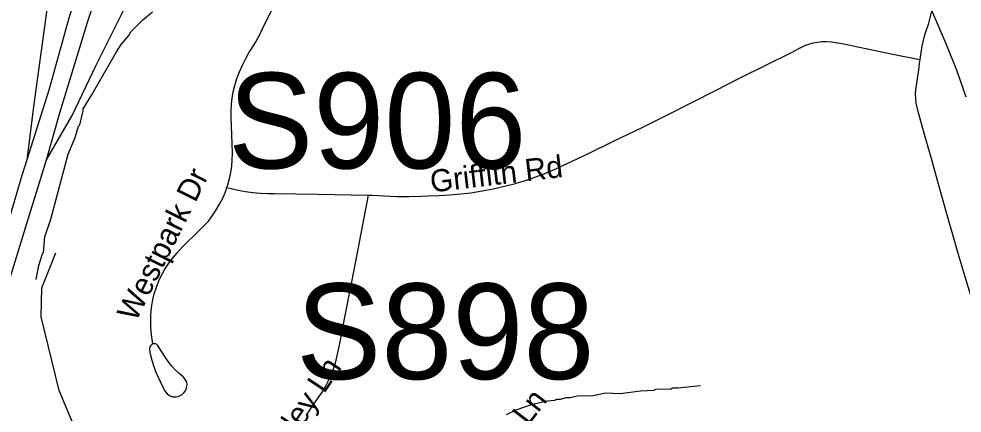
# Model space of a CAD drawing. Extents: x 1383679 to 1536984, y 460658 to 651027.
# Drawn here: x 1434758 to 1438807, y 517411 to 519102 of the extents above; entities that cross this region are included whole.
import ezdxf

# ---------------------------------------------------------------- set-up
doc = ezdxf.new("R2010")
doc.units = 0
for name, color, linetype in [('Exist Hydrographic Creek Single Shore', 7, 'Continuous'), ('Exist Hydrographic Misc Water Feature', 7, 'Continuous'), ('Exist Railroad Mainline', 7, 'Continuous'), ('Exist Road Non-System Type 51', 7, 'Continuous'), ('Exist Road Non-System Type 51 Label', 7, 'Continuous'), ('Exist Road Primary Interstate Divided Center Attributed', 7, 'Continuous'), ('Exist Road Primary Interstate Ramp 1 Lane Attributed', 7, 'Continuous'), ('Exist Road Primary Interstate Structure Ovrhead Sign Number Label', 7, 'Continuous')]:
    doc.layers.add(name, color=color, linetype=linetype)

msp = doc.modelspace()

# ---------------------------------------------------------------- linework, layer by layer
at = {"layer": 'Exist Hydrographic Creek Single Shore'}
msp.add_lwpolyline([(1435027.5, 517279.2), (1434931.5, 517507.7), (1434854.5, 517824.4), (1434856.5, 517949), (1434917.5, 518098.8)], dxfattribs=at)
at = {"layer": 'Exist Hydrographic Misc Water Feature'}
for points in [[(1434832.1, 517984.1), (1434843.4, 518044.8), (1434859.1, 518094.4), (1434864.7, 518100.2), (1434870.2, 518168.1), (1434895.8, 518243.5), (1434969.9, 518521.7), (1434999.4, 518593), (1435014.8, 518642.3), (1435020.6, 518648.5), (1435034.9, 518707.7), (1435034, 518716.2), (1435073.4, 518779.3), (1435177.4, 518960.8), (1435198.1, 518992.4), (1435231, 519031.6), (1435239.3, 519047.4), (1435290.5, 519098.2), (1435331.2, 519133.3)], [(1436852, 517405.9), (1436892.5, 517425), (1436963.1, 517449.4), (1437027.4, 517463.9), (1437059.4, 517467.2), (1437067.5, 517471), (1437083.5, 517470.7), (1437107.7, 517478.1), (1437123.7, 517477.7), (1437155.8, 517485), (1437223.9, 517487.5), (1437276.2, 517498.3), (1437339.3, 517495.8), (1437426.4, 517506.9), (1437484.4, 517509.6), (1437492.5, 517513.4), (1437556.6, 517516), (1437564.7, 517519.8), (1437588.7, 517519.3), (1437685, 517529.1)]]:
    msp.add_lwpolyline(points, dxfattribs=at)
at = {"layer": 'Exist Railroad Mainline'}
msp.add_lwpolyline([(1438825.2, 518766.8), (1438785.7, 518877.6), (1438739.2, 518994.9), (1438658.8, 519180.8), (1438595.1, 519312), (1438518.9, 519466.5), (1438433.3, 519638.7), (1438363.7, 519780.4), (1438275.9, 519957.6), (1438209, 520092.4), (1438141, 520230), (1438075, 520364.6), (1438000.9, 520513.3), (1437924, 520669.5), (1437851.4, 520815.7), (1437787, 520944.9), (1437727.4, 521066), (1437703, 521115.8), (1437692.7, 521136.9), (1437656.6, 521209.4), (1437625.4, 521272.1), (1437503.5, 521519.5), (1437479.3, 521568.3)], dxfattribs=at)
at = {"layer": 'Exist Road Non-System Type 51'}
for points in [[(1438865.5, 520410.4), (1438869.8, 520277.1), (1438873.2, 520169.3), (1438875, 520115.7), (1438868.7, 520057.4), (1438857.9, 519979.5), (1438838.5, 519874.5), (1438816.8, 519776), (1438788.9, 519648.1), (1438766, 519541.3), (1438751, 519474.2), (1438745.7, 519447.1), (1438740.2, 519410.4), (1438731.1, 519368.1), (1438701.2, 519239.8), (1438681.9, 519158.9), (1438661.3, 519077.9), (1438651.5, 519049.7), (1438643.2, 519022.9), (1438634.9, 518985.8), (1438628.1, 518948.3), (1438625.3, 518927.9)], [(1435651.6, 518379.1), (1435655.4, 518390.8), (1435662.4, 518417.2), (1435667.9, 518444), (1435671.8, 518471), (1435674.1, 518498.2), (1435674.8, 518525.5), (1435674.8, 518527.6), (1435672.3, 518604.4), (1435669.4, 518681.4), (1435669.4, 518708.7), (1435670.9, 518735.9), (1435674, 518763), (1435678.6, 518789.8), (1435684.9, 518816.4), (1435685, 518816.8), (1435694.5, 518846.5), (1435705.6, 518875.7), (1435718.1, 518904.3), (1435732, 518932.3), (1435747.3, 518959.5), (1435754.8, 518971.6), (1435774.9, 519004.5), (1435793.8, 519038.2), (1435803.2, 519056.4), (1435845.5, 519144.8)], [(1436257.9, 518346.8), (1436275.6, 518346.5), (1436328.3, 518343), (1436381.1, 518341), (1436433.9, 518340.7), (1436486.7, 518341.9), (1436515.1, 518343.2), (1436562, 518344.3), (1436608.9, 518347.1), (1436655.6, 518351.4), (1436698.6, 518356.7), (1436746.9, 518364.5), (1436794.9, 518373.8), (1436842.6, 518384.6), (1436889.9, 518397), (1436892.4, 518397.7), (1436933.3, 518409.7), (1436973.7, 518423.2), (1437013.6, 518438.2), (1437052.9, 518454.6), (1437090, 518471.7), (1437201.4, 518523.8), (1437314.1, 518578.7), (1437431.6, 518635), (1437548.1, 518693.4), (1437748.4, 518795), (1437854.7, 518849), (1437965, 518903.3), (1438069.4, 518955.9), (1438075, 518958.8), (1438115.1, 518980), (1438132.3, 518987.9), (1438150.1, 518994.4), (1438168.4, 518999.4), (1438187, 519002.9), (1438205.9, 519004.7), (1438224.9, 519005.1), (1438248.7, 519003.5), (1438272.4, 519000.4), (1438292.5, 518996.4), (1438386.8, 518977.4), (1438516.7, 518949.8), (1438625.3, 518927.9)], [(1438625.3, 518927.9), (1438622.9, 518910.7), (1438620.2, 518883.9), (1438609.7, 518816.6), (1438607.2, 518797.9), (1438606.2, 518779.1), (1438606.8, 518760.2), (1438609, 518741.5), (1438612.7, 518723), (1438614.4, 518716.5), (1438644.2, 518608.3), (1438676.2, 518498.8), (1438709.5, 518378.8), (1438740.6, 518267.3), (1438789.4, 518098), (1438831.6, 517954.4), (1438865.2, 517846.9)], [(1435333, 517707.9), (1435327.9, 517747.3), (1435325.4, 517778.1), (1435324.5, 517809), (1435324.7, 517826.5), (1435325.9, 517850.2), (1435328.6, 517873.7), (1435332.8, 517897), (1435339.4, 517922.7), (1435347.4, 517948), (1435352.7, 517962.4), (1435362.2, 517985.4), (1435373.1, 518007.7), (1435385.3, 518029.4), (1435399, 518050.2), (1435413.9, 518070), (1435414.9, 518071.4), (1435437.4, 518098.6), (1435461, 518124.7), (1435485.8, 518149.8), (1435505.5, 518168.2), (1435572.8, 518235.3), (1435589.9, 518258.5), (1435605.7, 518282.7), (1435620.2, 518307.7), (1435633.2, 518333.4), (1435644.9, 518359.9), (1435646.9, 518364.9), (1435651.6, 518379.1)], [(1435651.6, 518379.1), (1435699.9, 518367.7), (1435731.2, 518361.8), (1435762.8, 518357.6), (1435794.5, 518354.9), (1435826.3, 518353.8), (1435854.5, 518354.1), (1436040.8, 518350), (1436257.9, 518346.8)], [(1436257.9, 518346.8), (1436214.9, 518122.4), (1436184.6, 517966.9), (1436156, 517823.5), (1436133.2, 517702.8), (1436115.4, 517624.9), (1436107.8, 517600.1), (1436098.7, 517575.9), (1436088, 517552.3), (1436075.9, 517529.4), (1436062.4, 517507.4), (1436024.4, 517452.3), (1435992, 517402.9)], [(1435333, 517707.9), (1435328.6, 517705.6), (1435324.6, 517701.8), (1435321, 517695.5), (1435318.9, 517688.6), (1435318.4, 517681.4), (1435322.6, 517666.1), (1435329.3, 517638.5), (1435337.5, 517611.4), (1435345.4, 517589.4), (1435379.3, 517516.6), (1435383.3, 517508.1), (1435388.5, 517500.5), (1435395, 517493.9), (1435402.6, 517488.4), (1435410.9, 517484.4), (1435419.8, 517481.7), (1435424.7, 517481), (1435433.9, 517481.4), (1435442.8, 517483.3), (1435451.3, 517486.8), (1435459.1, 517491.6), (1435466, 517497.7), (1435471.7, 517504.9), (1435475.1, 517510.9), (1435478.3, 517518.8), (1435480, 517527.1), (1435480.1, 517535.6), (1435478.6, 517543.9), (1435475.6, 517551.8), (1435471.2, 517559.1), (1435465.6, 517565.4), (1435463.6, 517567.1), (1435446.5, 517581), (1435430.4, 517596.1), (1435415.5, 517612.3), (1435399.1, 517632.8), (1435387.4, 517649.3), (1435353.7, 517703.1), (1435349.4, 517706.5), (1435344.3, 517708.6), (1435338.9, 517709.1), (1435333.5, 517708.1), (1435333, 517707.9)]]:
    msp.add_lwpolyline(points, dxfattribs=at)
at = {"layer": 'Exist Road Primary Interstate Divided Center Attributed'}
for points in [[(1435142.6, 519663.6), (1435094.1, 519497.6), (1435070, 519419), (1434972.1, 519104.9), (1434887, 518796.3), (1434792.2, 518497.9)], [(1434877.3, 518497.9), (1434934.5, 518699.3), (1435057.1, 519100.8), (1435098.2, 519227.2), (1435148.8, 519392.2), (1435175.5, 519477.8), (1435222.6, 519640.7)], [(1434792.2, 518497.9), (1434771.6, 518430.6), (1434687.2, 518142.5), (1434645.4, 517998.2), (1434587, 517820.2), (1434521.5, 517611.2), (1434427.2, 517293.6), (1434330.2, 516967.1), (1434222.5, 516626.2), (1434131.1, 516331.3), (1434065.6, 516116.8), (1434007.1, 515926.4), (1433922.1, 515639.8), (1433859.8, 515448), (1433839.9, 515390.2), (1433803.8, 515299.5), (1433754.3, 515167.2), (1433661.4, 514990.9)], [(1433743.9, 514980.6), (1433820.8, 515135.9), (1433884.9, 515285.8), (1433938.4, 515438.4), (1433988.3, 515599.9), (1434033.3, 515742.9), (1434079, 515932.7), (1434161, 516193.8), (1434222.1, 516378.7), (1434285.2, 516582.2), (1434344.3, 516765.7), (1434397.8, 516931.4), (1434475.1, 517182.3), (1434553, 517449), (1434635.2, 517716.4), (1434696.8, 517912.3), (1434803.8, 518262.2), (1434877.3, 518497.9)]]:
    msp.add_lwpolyline(points, dxfattribs=at)
at = {"layer": 'Exist Road Primary Interstate Ramp 1 Lane Attributed'}
for points in [[(1434932.1, 519464.2), (1434888.2, 519217.2), (1434822.4, 518736.8), (1434792.2, 518497.9)], [(1434877.3, 518497.9), (1434987, 518687.4), (1435088.5, 518901.5), (1435275, 519274.8)]]:
    msp.add_lwpolyline(points, dxfattribs=at)

# ---------------------------------------------------------------- texts
at = {"layer": 'Exist Road Non-System Type 51 Label'}
for s, rotation, p in [('Griffith Rd', 6.7107, (1436529.4, 518357.6)), ('Westpark Dr', 63.512, (1435260.4, 517799.2)), ('Kenley Ln', 56.31, (1435833.7, 517139.3)), ('Cherrycrest Ln', 52.5948, (1436524.6, 516805.4))]:
    msp.add_text(s, height=95, rotation=rotation, dxfattribs=at).set_placement(p)
at = {"layer": 'Exist Road Primary Interstate Structure Ovrhead Sign Number Label'}
for s, p in [('S906', (1435656.1, 518460.8)), ('S898', (1435948.4, 517557.3))]:
    msp.add_text(s, height=410.1, dxfattribs=at).set_placement(p)

doc.saveas('drawing.dxf')
